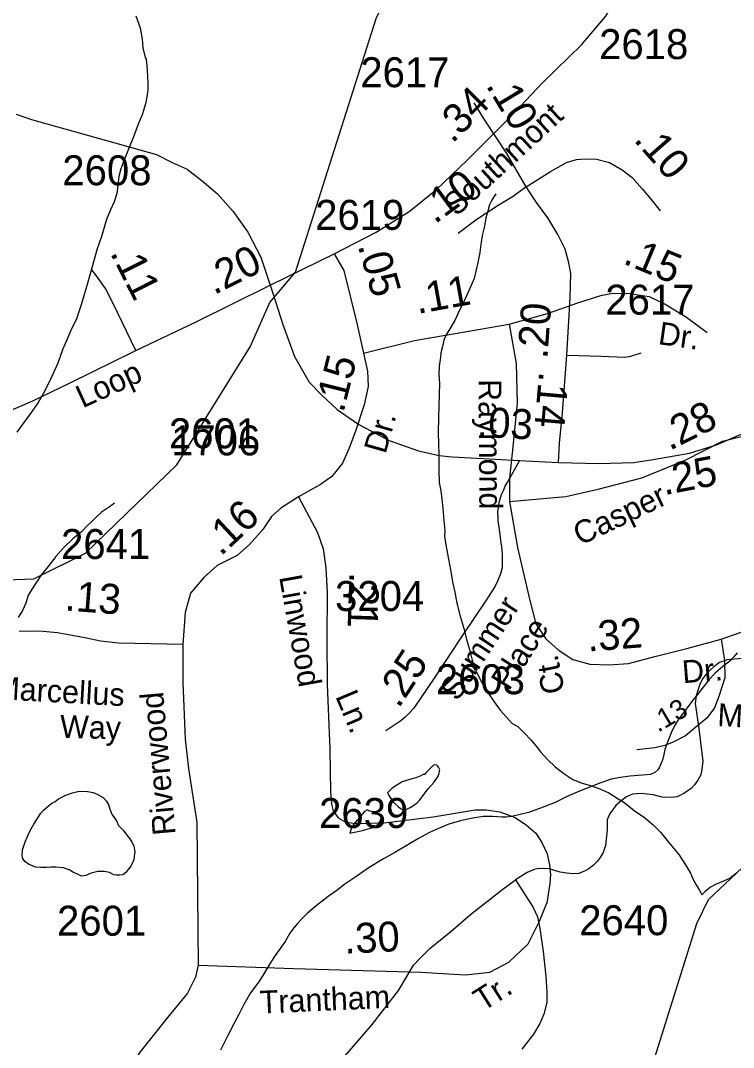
# Model space of a CAD drawing. Extents: x 2169602 to 2449496, y 721995 to 810662.
# Drawn here: x 2414687 to 2417660, y 762166 to 766452 of the extents above; entities that cross this region are included whole.
import ezdxf

# ---------------------------------------------------------------- set-up
doc = ezdxf.new("R2010")
doc.units = 0
doc.layers.add('Default', color=7, linetype='Continuous')

msp = doc.modelspace()

# ---------------------------------------------------------------- linework, layer by layer
at = {"layer": 'Default'}
for points in [[(2417507.3, 762682.5), (2417556.3, 762783.2), (2417954.3, 763158.9), (2418119.4, 763385.1), (2418243.3, 763612.2), (2418232.4, 764111), (2418330.4, 764387.8), (2418553.3, 764839.3), (2418601.3, 765136.7), (2418748.3, 765547.1), (2418738.5, 765937.6), (2418695.4, 766112.4), (2418694.4, 766388), (2418792.4, 766756.7), (2418797.3, 767271.5), (2418860.5, 767906.6), (2418981.5, 768563.5), (2419155.4, 768858.4), (2419343.4, 769372.8), (2419691.4, 769716.7)], [(2413275.4, 763016.6), (2413289.2, 763071.4), (2413463.3, 763281.1), (2414325.3, 764050.7), (2414433.4, 764110.9), (2414741.4, 764121), (2414957.3, 764228.2), (2415338.3, 764597.6), (2415644.2, 765090), (2415726.2, 765275.3), (2415833.3, 765401), (2416169.3, 766460.2), (2416334.2, 766811.2), (2416456.2, 767304), (2416555.3, 767528.3)], [(2415994, 765477.5), (2416169.2, 765569), (2416307.7, 765654), (2416421.7, 765746.8), (2416548.6, 765867.9), (2416724.5, 766044.4), (2416863.7, 766191.3), (2417026.6, 766349.8), (2417127.8, 766469.6), (2417281.2, 766730)], [(2415167.5, 766471.5), (2415185.6, 766421.7), (2415193.8, 766373.8), (2415196.2, 766337.7), (2415206.1, 766297.7), (2415210.4, 766289.8), (2415214.3, 766247.8), (2415216.7, 766213.8), (2415216.9, 766193.9), (2415216.9, 766161.8), (2415213.3, 766133.6), (2415207.3, 766103.7), (2415193.8, 766057.8), (2415177.6, 766019.7), (2415156, 765961.7), (2415138, 765919.4), (2415128.6, 765893.3), (2415113, 765855.5), (2415105, 765833.1), (2415097, 765801.1), (2415093.5, 765777.3), (2415087.6, 765729.1), (2415077.7, 765695.3), (2415061.9, 765661.2), (2415045.7, 765621.1), (2415024.4, 765550.9), (2415004.9, 765495), (2414979.3, 765404.8), (2414961.7, 765340.5), (2414940.1, 765264.7), (2414918.4, 765202.7), (2414898.7, 765164.3), (2414877, 765112.4), (2414863.4, 765082), (2414841.5, 765022), (2414813.8, 764960.1), (2414788.2, 764905.9), (2414760.5, 764857.8), (2414730.6, 764815.7), (2414701, 764773.5), (2414671.5, 764733.4)], [(2416795.3, 765757.5), (2416714.4, 765896.1), (2416620.9, 766039.4), (2416578.8, 766107.9)], [(2414668.3, 766061.3), (2414732.4, 766038.8), (2415253.4, 765893), (2415319.5, 765859.8), (2415381.1, 765830.7), (2415444.2, 765782.4), (2415508.1, 765727.9), (2415573.5, 765654.7), (2415635, 765569), (2415689.5, 765464.7), (2415738.6, 765313.6), (2415780.6, 765182.8), (2415829.7, 765048.8), (2415890.4, 764942.9), (2415943.4, 764888.4), (2416007.2, 764827.7), (2416097.6, 764765.4), (2416224.5, 764698.4), (2416346, 764656.3), (2416432.7, 764636.6), (2416487.5, 764631.3), (2416564.2, 764626), (2416767.8, 764615.3)], [(2416795.3, 765757.5), (2416897.4, 765821.4), (2416964.3, 765858.7), (2417004.8, 765871.2), (2417042.2, 765874.3), (2417088.9, 765872.8), (2417143.4, 765858.7), (2417196.4, 765829.1), (2417236.9, 765796.4), (2417279, 765749.7), (2417316.3, 765704.5), (2417353.7, 765657.8)], [(2416668.8, 765727.9), (2416660.4, 765716.3), (2416652.6, 765702), (2416642.8, 765682), (2416635.2, 765656), (2416627, 765628), (2416621.4, 765594), (2416613.6, 765559.9), (2416607.9, 765527.9), (2416602.2, 765483.7), (2416594.4, 765441.9), (2416586.2, 765405.8), (2416578.6, 765375.7), (2416564.8, 765343.7), (2416548.6, 765305.6), (2416533.3, 765271.4), (2416517.5, 765243.4), (2416497.4, 765199.4), (2416477.7, 765165.4), (2416465.8, 765147.4), (2416454.1, 765123.2), (2416446.3, 765091.1), (2416440.2, 765065.3), (2416438.5, 765046.9), (2416432.6, 765009.2), (2416430.7, 764975), (2416433.4, 764936.9), (2416433.2, 764893.1), (2416431.6, 764845.1), (2416429.7, 764793.1), (2416428.3, 764733.2), (2416430.5, 764683), (2416430.7, 764641.2), (2416430.9, 764573), (2416433.2, 764523.2), (2416439.5, 764489.4), (2416443.7, 764453.5), (2416448, 764415.5), (2416452.5, 764365.4), (2416456.6, 764323.4), (2416454.7, 764299.3), (2416461.1, 764263.5), (2416467, 764225.6), (2416479.3, 764159.7), (2416489.8, 764101.8), (2416497.8, 764065.6), (2416506.2, 764019.8), (2416520.7, 763966.1), (2416536.9, 763910.1), (2416547.2, 763868), (2416559.5, 763826.3), (2416569.6, 763782.3), (2416586, 763738.4), (2416602, 763704.3), (2416620.2, 763670.8), (2416646.2, 763630.7), (2416662.6, 763608.8), (2416686.8, 763573.1), (2416737.1, 763517.2), (2416761.1, 763505.5), (2416789.2, 763477.7), (2416815.4, 763449.8), (2416837.6, 763423.7), (2416855.6, 763399.9), (2416883.9, 763368.1), (2416916.1, 763336.4), (2416952.2, 763308.6), (2416990.3, 763284.6), (2417028.5, 763269.2), (2417064.3, 763259.3), (2417102.3, 763245.4), (2417140.6, 763227.8), (2417174.9, 763205.7), (2417204.6, 763188.2), (2417250.9, 763150.3), (2417287, 763126.7), (2417325, 763094.9), (2417355.3, 763064.8), (2417383.4, 763029.4), (2417432, 762971.3), (2417459.9, 762927.7), (2417480.2, 762893.8), (2417490.2, 762870), (2417504.2, 762843.9), (2417516.7, 762823.8), (2417522.6, 762814), (2417528.8, 762802.1)], [(2416795.3, 765757.5), (2416740.8, 765717), (2416678.5, 765679.6), (2416585.1, 765618.9), (2416511.9, 765562.8)], [(2416930.4, 764606.8), (2416934.1, 764688), (2416947.2, 764813.7), (2416954.2, 764907.1), (2416965.1, 765055.1), (2416978.4, 765294.9), (2416981.5, 765396.2), (2416973.7, 765439.8), (2416958.1, 765497.4), (2416927, 765558.1), (2416885.7, 765628.2), (2416839, 765692.1), (2416795.3, 765757.5)], [(2415168, 765074.4), (2415418.8, 765194.4), (2415727.2, 765347), (2415994, 765477.5)], [(2415994, 765477.5), (2416034.6, 765407.9), (2416088.7, 765188.9), (2416117.7, 765063.9)], [(2415168, 765074.4), (2415071.5, 765273.8), (2415040.3, 765333), (2415002.9, 765385.9), (2414984.3, 765410.9)], [(2416725.1, 765185), (2416884.6, 765229.1), (2417011.1, 765274), (2417107.2, 765304.4), (2417148.8, 765312.4), (2417217.7, 765314), (2417309, 765299.6), (2417374.6, 765267.6), (2417464.3, 765213.1), (2417550.8, 765149)], [(2416117.7, 765063.9), (2416330.2, 765116.8), (2416725.1, 765185)], [(2416725.1, 765185), (2416754.1, 765020.9), (2416757.3, 764854.4), (2416739.7, 764671.8), (2416726, 764542.1), (2416726, 764444.4)], [(2413914.6, 764719.7), (2414081.7, 764716.2), (2414228.1, 764719.3), (2414309.9, 764731.8), (2414460.9, 764758.3), (2414573.1, 764794.1), (2414738.2, 764864.2), (2414893.9, 764938.9), (2415168, 765074.4)], [(2416117.7, 765063.9), (2416133.8, 764987.9), (2416136.3, 764924.8), (2416119.6, 764847.5), (2416084.8, 764741.8), (2416057.7, 764667.1), (2416028.8, 764604), (2415985, 764548.6), (2415937.3, 764515.1), (2415845.8, 764463.5)], [(2416965.1, 765055.1), (2417109.2, 765050.4), (2417207.3, 765047.3), (2417232.2, 765050.4), (2417275.8, 765064.4)], [(2416930.4, 764606.8), (2417097.5, 764603.4), (2417243.9, 764606.5), (2417325.7, 764619), (2417476.8, 764645.4), (2417588.9, 764681.3), (2417754, 764751.4), (2417909.7, 764826.1), (2418183.9, 764961.6)], [(2416726, 764444.4), (2416961.5, 764465.2), (2417096, 764495.6), (2417278.6, 764543.7), (2417458.7, 764617.4), (2417614.9, 764695.8), (2417803.8, 764743.9), (2418023.2, 764791.9), (2418161, 764825.6)], [(2416767.8, 764615.3), (2416733.4, 764553), (2416719.8, 764530.7), (2416708, 764510.7), (2416700.5, 764491.8), (2416691.4, 764471.7), (2416686.9, 764458.2), (2416683.1, 764445.8), (2416680.1, 764431), (2416678.2, 764418.9), (2416676.3, 764400.8), (2416676.7, 764378.1), (2416676.7, 764364.1), (2416681.3, 764336.7), (2416687.7, 764295.9), (2416690.3, 764269.4), (2416692.2, 764256.9), (2416694.1, 764238), (2416695.3, 764224), (2416696, 764205.5), (2416695.6, 764191.9), (2416695.3, 764175.5), (2416694.9, 764167.2), (2416692.2, 764157.7), (2416688.5, 764142.6), (2416684.3, 764132.4), (2416676.7, 764115), (2416665.5, 764091.3), (2416628.4, 764032.5), (2416527.9, 763883.8), (2416415, 763711.5), (2416350.4, 763616.5), (2416338.3, 763599.1), (2416325.9, 763580.5), (2416308.9, 763562.4), (2416290.7, 763544.6), (2416272.2, 763529.5), (2416210.3, 763486.8)], [(2416767.8, 764615.3), (2416930.4, 764606.8)], [(2415078.6, 764437.6), (2415062.4, 764425.4), (2415024.7, 764399.5), (2415000.9, 764377.1), (2414983.1, 764359.1), (2414966.7, 764344.9), (2414939, 764316.7), (2414905.3, 764288.5), (2414865.4, 764250.3), (2414833.6, 764214.1), (2414800.2, 764172.2), (2414773.9, 764140), (2414752.6, 764108), (2414734.5, 764079.8), (2414718.3, 764053.9), (2414708.9, 764019.7), (2414695.4, 763989.7), (2414677.1, 763959.5)], [(2415845.8, 764463.5), (2415772.4, 764415.9), (2415733.7, 764382.4), (2415697.6, 764327), (2415642.2, 764265.1), (2415590.7, 764218.7), (2415507, 764177.5), (2415451.5, 764127.2), (2415396.1, 764061.5), (2415373.6, 763981.7), (2415363.3, 763847.7)], [(2415845.8, 764463.5), (2415924.9, 764314.5), (2415948.9, 764247.3), (2415960.2, 764167.6), (2415964.8, 764064), (2415964.2, 763872.8), (2415964.8, 763680.4), (2415976.2, 763410.6)], [(2416726, 764444.4), (2416758.9, 764252.2), (2416810.1, 764031.2), (2416835.7, 763933.5), (2416877.4, 763871.1), (2416928.6, 763824.6), (2416989.5, 763784.6), (2417060.8, 763765.4), (2417140.8, 763762.2), (2417222.5, 763768.6), (2417337.8, 763799), (2417465.9, 763831), (2417608.5, 763869.5)], [(2417608.5, 763869.5), (2417763.8, 763923.9), (2417845.5, 763951.1), (2417895.1, 763997.6)], [(2415363.3, 763847.7), (2415094.8, 763853.4), (2415020.1, 763861.1), (2414955.4, 763875.9), (2414840.2, 763896.2), (2414765.4, 763903.2), (2414680.5, 763902.4)], [(2415363.3, 763847.7), (2415363.3, 763689.1), (2415373, 763452.1), (2415387.8, 763329.7), (2415421.9, 763104.2), (2415427.7, 762509)], [(2417608.5, 763869.5), (2417622.1, 763781.4), (2417623.7, 763707.7), (2417599.7, 763630.8), (2417580.4, 763582.8), (2417548.4, 763539.6), (2417503.6, 763502.7), (2417460.3, 763465.9), (2417410.7, 763441.9), (2417373.8, 763425.9), (2417332.2, 763416.3), (2417256.9, 763408.2)], [(2417675.1, 763812.6), (2417659.3, 763792.6), (2417645.6, 763778.5), (2417615.4, 763756.2), (2417583.7, 763728.2), (2417558, 763700), (2417534.4, 763669.9), (2417510.3, 763639.5), (2417490.6, 763615.7), (2417467, 763583.6), (2417450.8, 763561.3), (2417432.7, 763537.2), (2417419, 763515.4), (2417403.4, 763485.3), (2417387.6, 763447.1), (2417373.7, 763409.1), (2417369.8, 763389), (2417364.3, 763365.1), (2417362, 763358.9), (2417349.9, 763332.8), (2417344.4, 763324.7), (2417332.1, 763312.7), (2417314.2, 763304.9), (2417280.4, 763302.7), (2417228.1, 763298), (2417188.3, 763291.9), (2417150.4, 763285.8), (2417106.5, 763269.8), (2417066.7, 763255.5), (2417008.7, 763231), (2416968.9, 763214.7), (2416917, 763188.5), (2416855.1, 763164.2), (2416805.3, 763145.7), (2416735.6, 763129.5), (2416711.4, 763127.5), (2416693.5, 763127.4), (2416655.6, 763129.1), (2416615.6, 763129), (2416573.4, 763122.8), (2416525.6, 763112.6), (2416473.5, 763098.2), (2416430.2, 763080), (2416391.7, 763063.4), (2416346.2, 763037.5), (2416250.4, 762981), (2416200.6, 762952.4), (2416141.1, 762916.4), (2416084.9, 762877.8), (2416039.2, 762847.8), (2416005.4, 762821.3), (2415969.7, 762795.4), (2415919.9, 762757.1), (2415884, 762726.9), (2415860.4, 762702.9), (2415842.2, 762682.5), (2415826.4, 762664.6), (2415810.4, 762642.3), (2415790.7, 762608.4), (2415749.1, 762550.1), (2415731.2, 762522), (2415705.6, 762480.1), (2415679.8, 762439.8), (2415646.1, 762393.7), (2415618, 762345.7), (2415596.7, 762303.5), (2415578.7, 762269.3), (2415550.8, 762215), (2415521.2, 762155.1)], [(2417696.4, 763789.6), (2417633.7, 763783.4), (2417602.5, 763771.7), (2417578.4, 763753.8), (2417550.3, 763728.8), (2417531.7, 763705.5), (2417520, 763682.1), (2417511.4, 763655.6), (2417505.2, 763633.1), (2417499.7, 763601.1), (2417515.7, 763496.8), (2417528.5, 763394), (2417531.7, 763362), (2417527.8, 763326.2), (2417523.9, 763302.9), (2417511.4, 763281.1), (2417497.4, 763261.6), (2417483.4, 763246.8), (2417452.6, 763225), (2417424.6, 763211.7), (2417400.4, 763209.4), (2417363.1, 763210.2), (2417325.7, 763220.3), (2417275.1, 763225), (2417238.5, 763222.7), (2417213.5, 763211.7), (2417191.7, 763194.6), (2417169.9, 763175.9), (2417143.1, 763139.3), (2417133.7, 763115.2), (2417132.9, 763074.7), (2417126.3, 763009.3), (2417117, 762979.7), (2417104.5, 762957.9), (2417092, 762941.5), (2417075.7, 762926.7), (2417057, 762911.9), (2417041.4, 762902.6), (2417025.1, 762895.6), (2417015, 762891.7), (2416990, 762890.9), (2416965.1, 762892.5), (2416937.9, 762897.9), (2416891.9, 762911.9), (2416867.8, 762912.7), (2416841.3, 762911.1), (2416828.4, 762908.8), (2416799.6, 762896.4), (2416751.3, 762865.2), (2416751.3, 762865.2), (2416825.3, 762749.2), (2416842.1, 762711), (2416852.2, 762661.9), (2416867, 762566.2), (2416877.5, 762463.4), (2416881.4, 762395.6), (2416881, 762353.6), (2416869.3, 762304.5), (2416852.2, 762265.6), (2416825.7, 762221.9), (2416777, 762158.9)], [(2415976.2, 763410.6), (2415979.6, 763233), (2415984.1, 763180.6), (2415991, 763153.3), (2416011.5, 763123.7), (2416041.1, 763107.8), (2416082, 763100.9), (2416202.7, 763103.2), (2416407.6, 763128.3), (2416532.8, 763148.8), (2416582.9, 763157.9), (2416628.5, 763157.9), (2416685.4, 763148.8), (2416749.1, 763126), (2416796.9, 763094.1), (2416835.7, 763060), (2416860.7, 763021.3), (2416883.5, 762973.4), (2416892.6, 762927.9), (2416897.1, 762886.9), (2416893.7, 762850.5), (2416882, 762767.5)], [(2416300.9, 763280.8), (2416278.5, 763274.9), (2416262.9, 763264.7), (2416248.8, 763256.7), (2416235.2, 763246.5), (2416222.9, 763234.6), (2416217, 763228.6), (2416222.9, 763216.7), (2416231.1, 763204.5), (2416238.9, 763192.8), (2416249.2, 763182.7), (2416261.7, 763170.7), (2416271.3, 763162.7), (2416281.4, 763158.8), (2416289.4, 763158.8), (2416297.4, 763160.8), (2416311.7, 763167.2), (2416325.3, 763175.3), (2416341.2, 763187.1), (2416351.5, 763199.3), (2416387.2, 763245.4), (2416410.6, 763271.5), (2416418.6, 763283.7), (2416424.7, 763291.7), (2416428.6, 763297.6), (2416432.3, 763309.6), (2416434.3, 763319.8), (2416434.8, 763323.9), (2416434.3, 763327.6), (2416430.2, 763335.9), (2416426.8, 763339.7), (2416422.7, 763343.5), (2416414.5, 763345.5), (2416408.7, 763343.6), (2416404.6, 763339.3), (2416392.3, 763327.4), (2416376.5, 763311.6), (2416370.8, 763305.5), (2416366.5, 763305.4), (2416356.6, 763299.2), (2416334.9, 763291.1), (2416314.8, 763285.2), (2416300.9, 763280.8)], [(2414845.3, 763202.8), (2414875.6, 763218.9), (2414903.1, 763229), (2414931, 763235.3), (2414965.2, 763233.4), (2414989, 763229.4), (2415009.5, 763221.8), (2415031.3, 763209.6), (2415045.2, 763193.7), (2415053.6, 763179.9), (2415059.5, 763159.9), (2415067.8, 763140), (2415080.1, 763121.9), (2415087.8, 763108.1), (2415095.8, 763091.9), (2415114.3, 763072.2), (2415130.1, 763052.3), (2415142.4, 763036.6), (2415150.6, 763022.4), (2415158.6, 763006.6), (2415162.7, 762982.5), (2415160.4, 762964.6), (2415158.6, 762948.6), (2415147.1, 762922.4), (2415134.6, 762906.4), (2415125.4, 762896.4), (2415113.1, 762886.1), (2415101.2, 762884.3), (2415087.2, 762884.4), (2415075.1, 762886.2), (2415057.3, 762896.2), (2415037.2, 762900.1), (2415009.1, 762899.8), (2414981.2, 762893.5), (2414959.1, 762883.5), (2414940.8, 762881.3), (2414927.1, 762887.1), (2414907.2, 762895.4), (2414889.2, 762907), (2414865.4, 762915), (2414833.2, 762918.7), (2414813.3, 762918.5), (2414795, 762916.4), (2414771.2, 762916.3), (2414749.1, 762918.4), (2414739.1, 762922.4), (2414719.2, 762930.3), (2414705, 762942.2), (2414696.8, 762953.9), (2414692.7, 762965.9), (2414694.6, 762989.9), (2414706.2, 763023.9), (2414725.9, 763068), (2414741.9, 763098), (2414771.9, 763144.2), (2414781.9, 763156.4), (2414803.6, 763174.6), (2414817.6, 763184.7), (2414831.3, 763192.8), (2414845.3, 763202.8)], [(2416145.8, 763080.3), (2416165.9, 763088.3), (2416171.7, 763092.3), (2416179.5, 763098.4), (2416183.8, 763106.3), (2416187.7, 763114.6), (2416191.8, 763126.5), (2416191.8, 763130.6), (2416191.8, 763134.2), (2416187.9, 763138.5), (2416184, 763140.3), (2416165.3, 763146.3), (2416139.5, 763153.9), (2416135.6, 763156.1), (2416129.6, 763156.2), (2416125.5, 763152), (2416121.4, 763150.1), (2416111.6, 763139.9), (2416104, 763129.7), (2416091.9, 763115.7), (2416075.7, 763095.8), (2416069.8, 763087.8), (2416066.1, 763077.8), (2416059.9, 763059.7), (2416079.8, 763064), (2416105.8, 763070.2), (2416117.7, 763072), (2416145.8, 763080.3)], [(2417674.2, 762894.9), (2417646.3, 762872.8), (2417618.4, 762860.4), (2417584.6, 762846.4), (2417564.7, 762834.4), (2417542.5, 762816.3), (2417528.8, 762802.1)], [(2415716.8, 761722.8), (2415721.4, 761742.2), (2415736.2, 761765.6), (2415818.8, 761860.6), (2415918.9, 761979), (2416032.2, 762120.7), (2416153.3, 762260.9), (2416263.5, 762403.4), (2416297.3, 762461.8), (2416326.1, 762509.3), (2416353.4, 762538.9), (2416393.9, 762579.4), (2416481.5, 762649.5), (2416563.3, 762720.4), (2416692.9, 762822.4), (2416751.3, 762865.2)], [(2415427.7, 762509), (2415826.5, 762495.1), (2416356.5, 762480.3), (2416543, 762468.5), (2416643.6, 762480.3), (2416723.6, 762521.8), (2416803.5, 762598.8), (2416850.9, 762693.5), (2416882, 762767.5)], [(2416489.6, 759007.9), (2416544.4, 759113.5), (2416576.4, 759355.6), (2416844.4, 760563.9), (2416818.3, 760738.2), (2416751.3, 760864.3), (2416750.3, 761028.3), (2416955.3, 761473.5), (2417204.3, 761799.7), (2417302.3, 762030.6), (2417507.3, 762682.5)], [(2415427.7, 762509), (2415416, 762458.6), (2415382.4, 762392.9), (2415294.3, 762284), (2415185.4, 762147.9), (2415147, 762090.2), (2415129.4, 762042.2), (2415096.5, 761930.1)]]:
    msp.add_lwpolyline(points, dxfattribs=at)

# ---------------------------------------------------------------- texts
for s, p in [('2618', (2417099.8, 766290.7)), ('2617', (2416103.8, 766173.4)), ('2608', (2414860.9, 765764.2)), ('2619', (2415915.5, 765578.1)), ('2617', (2417125.6, 765224.2)), ('2601', (2415305.4, 764666.4)), ('1706', (2415314.6, 764636.8)), ('2641', (2414855.5, 764204.3)), ('3204', (2415998.4, 763987.4)), ('2603', (2416418.7, 763640)), ('2639', (2415931.8, 763081.7)), ('2640', (2417016.9, 762634.3)), ('2601', (2414838.8, 762632.2))]:
    msp.add_text(s, height=125, dxfattribs=at).set_placement(p)
for s, height, rotation, p in [('.34', 125, 45.1048, (2416488.2, 765935.7)), ('.10', 125, 301.2068, (2416625.3, 766180.9)), ('Southmont', 95, 42.5508, (2416504.9, 765631)), ('.10', 125, 311.3339, (2417240.7, 765951.9)), ('.10', 125, 36.336, (2416414.7, 765599.9)), ('.20', 125, 26.5014, (2415493.9, 765305.2)), ('.15', 125, 337.4682, (2417194.9, 765439.4)), ('.11', 125, 296.8026, (2415058.8, 765482.2)), ('.05', 125, 285.9273, (2416092.5, 765512.3)), ('.11', 125, 10.2068, (2416342.3, 765226.9)), ('.20', 125, 86.0127, (2416884, 765037.6)), ('Dr.', 95, 351.8644, (2417343, 765101.4)), ('.15', 125, 75.972, (2416033.2, 764811.4)), ('Loop', 95, 24.6233, (2414945.5, 764832.5)), ('.14', 125, 264.9575, (2416849.9, 764989.2)), ('Raymond', 95, 270.3933, (2416596.7, 764954.7)), ('.03', 125, 357.0099, (2416588, 764715)), ('.28', 125, 26.6825, (2417394, 764654.8)), ('Dr.', 95, 74.1675, (2416208.7, 764639.6)), ('.25', 125, 11.0856, (2417371.2, 764470.1)), ('Casper', 95, 25.6328, (2417020.8, 764258.9)), ('.16', 125, 43.0829, (2415521.5, 764212.9)), ('Linwood', 95, 280.2309, (2415764.8, 764130)), ('.21', 125, 268.05, (2416058.6, 764150.4)), ('.13', 125, 355.7249, (2414868.7, 763989.8)), ('Summer', 95, 56.749, (2416509.1, 763606.9)), ('Place', 95, 57.7048, (2416723.9, 763651)), ('.32', 125, 4.4846, (2417053.2, 763818)), ('.25', 125, 56.749, (2416263.8, 763577.4)), ('Ct.', 95, 101.198, (2416957.3, 763650.9)), ('Dr.', 95, 4.347, (2417449.2, 763685.8)), ('Marcellus', 95, 356.8191, (2414575.5, 763620.2)), ('Riverwood', 95, 95.0497, (2415333.6, 763055.4)), ('Ln.', 95, 292.8523, (2415998.3, 763631.7)), ('.13', 82.02, 30.4808, (2417345.6, 763478.8)), ('Marcellus', 95, 356.8191, (2417591.4, 763507.4)), ('Way', 95, 358.5435, (2414850.2, 763458.2)), ('.30', 125, 2.7594, (2416038.7, 762556.9)), ('Trantham', 95, 2.511, (2415686.3, 762307.2)), ('Tr.', 95, 32.2962, (2416614.7, 762313.8))]:
    msp.add_text(s, height=height, rotation=rotation, dxfattribs=at).set_placement(p)

doc.saveas('drawing.dxf')
